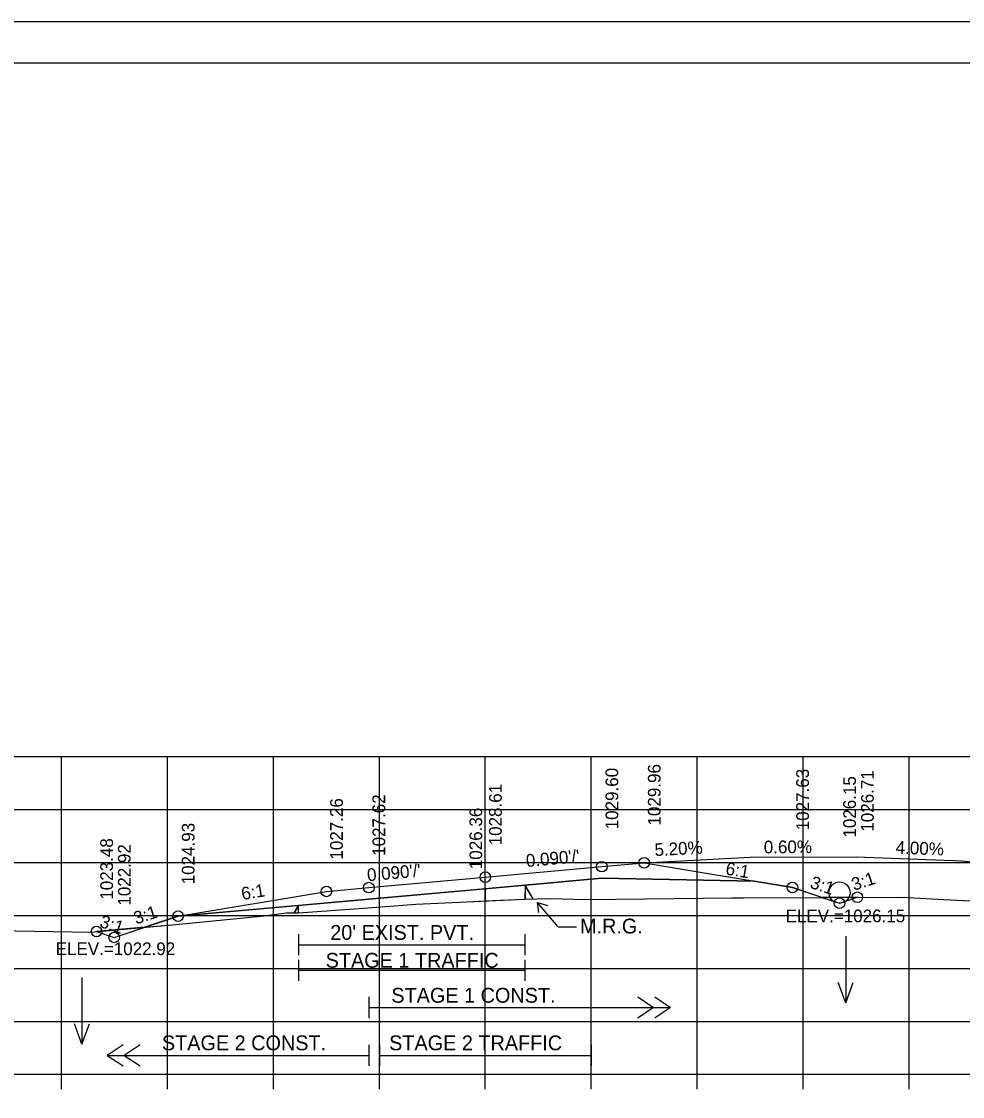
# Model space of a CAD drawing. Extents: x 1370565 to 1374448, y 301010 to 304637.
# Drawn here: x 1370691.2 to 1370780.1, y 303042.4 to 303143.9 of the extents above; entities that cross this region are included whole.
import ezdxf

# ---------------------------------------------------------------- set-up
doc = ezdxf.new("R2010")
doc.units = 0
for name, color, linetype in [('R_Alt Surface', 7, 'Continuous'), ('R_Axis', 7, 'Continuous'), ('R_Axis Annot', 7, 'Continuous'), ('R_Border', 7, 'Continuous'), ('R_Contours', 7, 'Continuous'), ('R_Drive', 7, 'Continuous'), ('R_Exist Surface', 7, 'Continuous'), ('R_Fin Surface', 7, 'Continuous'), ('R_Grid', 7, 'Continuous'), ('R_No Plot', 7, 'Continuous'), ('R_Water', 7, 'Continuous'), ('R_Water Annot', 7, 'Continuous'), ('R_Xsect Elev', 7, 'Continuous'), ('R_Xsect Slope', 7, 'Continuous')]:
    doc.layers.add(name, color=color, linetype=linetype)

msp = doc.modelspace()

# ---------------------------------------------------------------- linework, layer by layer
at = {"layer": 'R_Alt Surface'}
for p, q in [((1370739.56, 303061.07), (1370738.77, 303062.38)), ((1370716.98, 303059.75), (1370717.39, 303060.46)), ((1370741.92, 303058.43), (1370743.64, 303058.43))]:
    msp.add_line(p, q, dxfattribs=at)
for points in [[(1370705.99, 303059.43), (1370724.03, 303061.06), (1370724.02, 303061.05), (1370738.78, 303062.38), (1370746.03, 303063.04), (1370760.41, 303062.75)], [(1370741.92, 303058.43), (1370739.97, 303060.74)], [(1370740.07, 303059.8), (1370739.97, 303060.74), (1370740.92, 303060.46)], [(1370717.39, 303057.75), (1370717.39, 303055.75)], [(1370738.77, 303057.75), (1370738.77, 303055.75)], [(1370717.39, 303056.75), (1370738.77, 303056.75)], [(1370717.39, 303055.34), (1370717.39, 303053.34)], [(1370738.77, 303055.34), (1370738.77, 303053.34)], [(1370717.39, 303054.34), (1370738.77, 303054.34)], [(1370724.03, 303051.82), (1370724.03, 303049.82)], [(1370749.42, 303051.82), (1370750.92, 303050.82), (1370749.42, 303049.82)], [(1370751.02, 303051.82), (1370752.52, 303050.82), (1370751.02, 303049.82)], [(1370724.03, 303050.82), (1370752.52, 303050.82)], [(1370700.84, 303047.31), (1370699.34, 303046.31), (1370700.84, 303045.31)], [(1370702.44, 303047.31), (1370700.94, 303046.31), (1370702.44, 303045.31)], [(1370724.03, 303047.31), (1370724.03, 303045.31)], [(1370724.03, 303047.31), (1370724.03, 303045.31)], [(1370725.03, 303047.31), (1370725.03, 303045.31)], [(1370745.03, 303047.31), (1370745.03, 303045.31)], [(1370699.34, 303046.31), (1370724.03, 303046.31)], [(1370725.03, 303046.31), (1370745.03, 303046.31)]]:
    msp.add_lwpolyline(points, dxfattribs=at)
at = {"layer": 'R_Axis'}
for p, q in [((1370585.03, 303044.52), (1370885.03, 303044.52)), ((1370695.03, 303043.12), (1370695.03, 303044.52)), ((1370705.03, 303043.12), (1370705.03, 303044.52)), ((1370715.03, 303043.12), (1370715.03, 303044.52)), ((1370725.03, 303043.12), (1370725.03, 303044.52)), ((1370735.03, 303043.12), (1370735.03, 303044.52)), ((1370745.03, 303043.12), (1370745.03, 303044.52)), ((1370755.03, 303043.12), (1370755.03, 303044.52)), ((1370765.03, 303043.12), (1370765.03, 303044.52)), ((1370775.03, 303043.12), (1370775.03, 303044.52))]:
    msp.add_line(p, q, dxfattribs=at)
for points in [[(1370717.39, 303057.75), (1370717.39, 303055.75)], [(1370738.77, 303057.75), (1370738.77, 303055.75)], [(1370717.39, 303056.75), (1370738.77, 303056.75)]]:
    msp.add_lwpolyline(points, dxfattribs=at)
at = {"layer": 'R_Border'}
for p, q in [((1370577.03, 303139.98), (1370893.21, 303139.98)), ((1370729.55, 303139.72), (1370729.55, 303139.72)), ((1370729.55, 303139.72), (1370729.55, 303139.72))]:
    msp.add_line(p, q, dxfattribs=at)
at = {"layer": 'R_Contours'}
for p, q in [((1370764.03, 303062.15), (1370760.41, 303062.75)), ((1370735.03, 303062.04), (1370724.03, 303061.06)), ((1370738.78, 303062.38), (1370735.03, 303062.04)), ((1370735.03, 303060.88), (1370735.03, 303062.04)), ((1370735.03, 303062.04), (1370735.03, 303060.88)), ((1370738.78, 303062.38), (1370738.77, 303061.04)), ((1370738.78, 303062.38), (1370738.78, 303061.04)), ((1370739.56, 303061.07), (1370738.78, 303062.38)), ((1370766.81, 303061.22), (1370764.03, 303062.15)), ((1370724.03, 303061.06), (1370717.39, 303060.46)), ((1370770.15, 303061.23), (1370766.81, 303061.22)), ((1370766.81, 303061.22), (1370768.47, 303060.67)), ((1370768.47, 303060.67), (1370770.15, 303061.23)), ((1370717.39, 303060.46), (1370705.99, 303059.43)), ((1370717.39, 303060.46), (1370716.98, 303059.75)), ((1370717.39, 303059.75), (1370717.39, 303060.46)), ((1370717.39, 303059.75), (1370717.39, 303060.46)), ((1370705.99, 303059.43), (1370702.88, 303058.4)), ((1370702.88, 303058.4), (1370698.33, 303058))]:
    msp.add_line(p, q, dxfattribs=at)
for points in [[(1370760.41, 303062.75), (1370746.03, 303063.04), (1370738.78, 303062.38)], [(1370716.98, 303059.75), (1370717.39, 303059.75), (1370723.52, 303060.21), (1370728.48, 303060.58), (1370733.3, 303060.8), (1370735.03, 303060.88)], [(1370735.03, 303060.88), (1370738.77, 303061.04), (1370739.56, 303061.07)], [(1370738.77, 303061.04), (1370741.14, 303061.12), (1370744.61, 303061.01), (1370758.33, 303061.19), (1370758.94, 303061.19), (1370759.24, 303061.19), (1370759.41, 303061.19), (1370766.81, 303061.22)], [(1370702.88, 303058.4), (1370705.49, 303058.63), (1370714.15, 303059.48), (1370716.24, 303059.75), (1370717.39, 303059.75)], [(1370717.39, 303060.46), (1370717.39, 303060.46)], [(1370698.33, 303058), (1370700, 303057.44), (1370702.88, 303058.4)]]:
    msp.add_lwpolyline(points, dxfattribs=at)
at = {"layer": 'R_Drive'}
for p, q in [((1370750.03, 303064.48), (1370760.03, 303065)), ((1370760.03, 303065), (1370770.03, 303065.06)), ((1370770.03, 303065.06), (1370780.03, 303064.66)), ((1370780.03, 303064.66), (1370790.03, 303063.8))]:
    msp.add_line(p, q, dxfattribs=at)
at = {"layer": 'R_Exist Surface'}
msp.add_lwpolyline([(1370687.09, 303058.13), (1370697.79, 303057.95), (1370705.49, 303058.63), (1370714.15, 303059.48), (1370716.24, 303059.75), (1370717.39, 303059.75), (1370723.52, 303060.21), (1370728.48, 303060.58), (1370733.3, 303060.8), (1370738.77, 303061.04), (1370741.14, 303061.12), (1370744.61, 303061.01), (1370758.33, 303061.19), (1370758.94, 303061.19), (1370759.24, 303061.19), (1370759.41, 303061.19), (1370774.36, 303061.24), (1370778.33, 303061.03), (1370791.27, 303060.35)], dxfattribs=at)
at = {"layer": 'R_Fin Surface'}
msp.add_lwpolyline([(1370698.33, 303058), (1370700, 303057.44), (1370706.03, 303059.45), (1370720.03, 303061.78), (1370724.03, 303062.14), (1370735.03, 303063.13), (1370746.03, 303064.12), (1370750.03, 303064.48), (1370764.03, 303062.15), (1370768.47, 303060.67), (1370770.15, 303061.23)], dxfattribs=at)
at = {"layer": 'R_Grid'}
for p, q in [((1370585.03, 303074.52), (1370885.03, 303074.52)), ((1370695.03, 303044.52), (1370695.03, 303074.52)), ((1370705.03, 303044.52), (1370705.03, 303074.52)), ((1370715.03, 303044.52), (1370715.03, 303074.52)), ((1370725.03, 303044.52), (1370725.03, 303074.52)), ((1370735.03, 303044.52), (1370735.03, 303074.52)), ((1370745.03, 303044.52), (1370745.03, 303074.52)), ((1370755.03, 303044.52), (1370755.03, 303074.52)), ((1370765.03, 303044.52), (1370765.03, 303074.52)), ((1370775.03, 303044.52), (1370775.03, 303074.52)), ((1370585.03, 303069.52), (1370885.03, 303069.52)), ((1370585.03, 303064.52), (1370885.03, 303064.52)), ((1370585.03, 303059.52), (1370885.03, 303059.52)), ((1370585.03, 303054.52), (1370885.03, 303054.52)), ((1370585.03, 303049.52), (1370885.03, 303049.52)), ((1370585.03, 303044.52), (1370885.03, 303044.52))]:
    msp.add_line(p, q, dxfattribs=at)
at = {"layer": 'R_No Plot'}
msp.add_line((1370564.63, 303143.87), (1370897.96, 303143.87), dxfattribs=at)
for points in [[(1370564.62, 303143.87), (1370897.96, 303143.87), (1370897.96, 302930.53), (1370564.62, 302930.53)], [(1370810.95, 303139.98), (1370830.57, 303139.98), (1370830.57, 303130.1), (1370846.68, 303130.1), (1370869.88, 303130.1), (1370869.88, 303097.43), (1370893.09, 303097.43), (1370893.21, 302934.52), (1370577.03, 302934.52), (1370577.03, 303139.98)]]:
    msp.add_lwpolyline(points, close=True, dxfattribs=at)
for centre in [(1370750.03, 303064.48), (1370735.03, 303063.13), (1370746.03, 303064.12), (1370724.03, 303062.14), (1370764.03, 303062.15), (1370720.03, 303061.78), (1370770.15, 303061.23), (1370768.47, 303060.67), (1370706.03, 303059.45), (1370698.33, 303058), (1370700, 303057.44)]:
    msp.add_circle(centre, 0.5, dxfattribs=at)
at = {"layer": 'R_Water'}
msp.add_circle((1370768.47, 303061.67), 1, dxfattribs=at)
at = {"layer": 'R_Water Annot'}
for p, q in [((1370769.05, 303057.56), (1370769.05, 303051.27)), ((1370696.95, 303053.65), (1370696.95, 303047.36)), ((1370769.05, 303051.27), (1370768.35, 303053.2)), ((1370769.05, 303051.27), (1370769.75, 303053.2)), ((1370696.95, 303047.36), (1370696.25, 303049.29)), ((1370696.95, 303047.36), (1370697.65, 303049.29))]:
    msp.add_line(p, q, dxfattribs=at)
at = {"layer": 'R_Xsect Elev'}
msp.add_line((1370735.03, 303060.88), (1370735.03, 303070.88), dxfattribs=at)

# ---------------------------------------------------------------- texts
at = {"layer": 'R_Axis Annot'}
for s, p in [("20' EXIST. PVT.", (1370720.39, 303057.21)), ('M.R.G.', (1370743.97, 303057.81))]:
    msp.add_text(s, height=1.4, dxfattribs=at).set_placement(p)
at = {"layer": 'R_Water'}
for s, p in [('STAGE 1 TRAFFIC', (1370719.96, 303054.58)), ('STAGE 1 CONST.', (1370726.16, 303051.28)), ('STAGE 2 CONST.', (1370704.5, 303046.79)), ('STAGE 2 TRAFFIC', (1370725.95, 303046.79))]:
    msp.add_text(s, height=1.4, dxfattribs=at).set_placement(p)
at = {"layer": 'R_Xsect Elev'}
for s, rotation, p in [('1029.60', 90, (1370747.58, 303067.64)), ('1029.96', 90, (1370751.58, 303068)), ('1027.63', 90, (1370765.58, 303067.55)), ('1026.71', 90, (1370771.7, 303067.42)), ('1028.61', 90, (1370736.58, 303066.13)), ('1026.15', 90, (1370770.02, 303066.86)), ('1027.62', 90, (1370725.58, 303065.14)), ('1027.26', 90, (1370721.58, 303064.78)), ('1026.36', 90, (1370734.73, 303063.88)), ('1024.93', 90, (1370707.58, 303062.45)), ('1023.48', 90, (1370699.88, 303061)), ('1022.92', 90, (1370701.55, 303060.44)), ('5.20%', 2.9767, (1370751.03, 303065.11)), ('0.60%', 0.3438, (1370761.32, 303065.37)), ('4.00%', 357.7094, (1370773.75, 303065.35))]:
    msp.add_text(s, height=1.2, rotation=rotation, dxfattribs=at).set_placement(p)
for s, p in [('ELEV.=1026.15', (1370763.38, 303058.87)), ('ELEV.=1022.92', (1370694.47, 303055.77))]:
    msp.add_text(s, height=1.2, dxfattribs=at).set_placement(p)
at = {"layer": 'R_Xsect Slope'}
for s, rotation, p in [("0.090'/'", 5.1428, (1370738.92, 303064.08)), ("0.090'/'", 5.1428, (1370723.92, 303062.73)), ('6:1', 350.5358, (1370757.65, 303063.38)), ('3:1', 341.5651, (1370765.61, 303062.14)), ('3:1', 18.4332, (1370769.84, 303061.83)), ('6:1', 9.4642, (1370712.1, 303060.96)), ('3:1', 18.4349, (1370702.07, 303058.65)), ('3:1', 341.5668, (1370698.54, 303058.45))]:
    msp.add_text(s, height=1.2, rotation=rotation, dxfattribs=at).set_placement(p)

doc.saveas('drawing.dxf')
